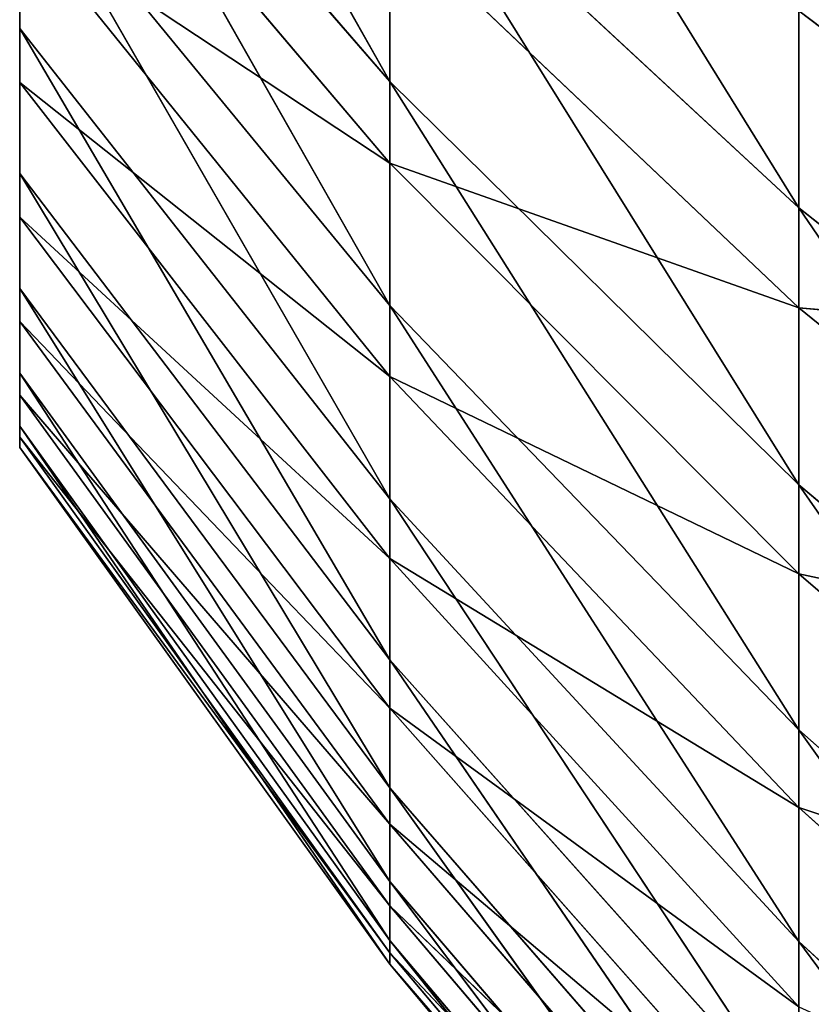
# Model space of a CAD drawing. Header units: centimetres. Extents: x 0 to 30.7, y 0 to 40.
# Tile 317 of 656: x 0 to 0.051, y 38.5641 to 38.6276. Entities that reach past the tile are written whole.
import ezdxf

# ---------------------------------------------------------------- set-up
doc = ezdxf.new("R2010")
doc.units = ezdxf.units.CM
doc.header["$LTSCALE"] = 2.54
doc.layers.get('0').update_dxf_attribs({"true_color": 0xff5454})

# ---------------------------------------------------------------- blocks, each defined once
blk = doc.blocks.new('Kosz na _mieci DERBIN SMALL.STL')
at = {"color": 0}
for p, q in [((0, 38.627032, 1.075549), (0, 38.732361, 1.041159)), ((0, 38.617685, 1.098515), (0, 38.732361, 1.041159)), ((0, 38.627032, 1.075549), (0, 38.732361, 1.041159)), ((0, 38.617685, 1.098515), (0, 38.732361, 1.041159)), ((0, 38.610272, 1.122175), (0, 38.732361, 1.041159)), ((0, 38.610272, 1.122175), (0, 38.732361, 1.041159)), ((0, 38.678619, 1.265759), (0, 38.623563, 1.316541)), ((0, 38.608148, 1.269451), (0, 38.678619, 1.265759)), ((0, 38.678619, 1.265759), (0, 38.603409, 1.245113)), ((0, 38.608148, 1.269451), (0, 38.678619, 1.265759)), ((0, 38.61488, 1.293315), (0, 38.678619, 1.265759)), ((0, 38.61488, 1.293315), (0, 38.678619, 1.265759)), ((0, 38.678619, 1.265759), (0, 38.623563, 1.316541)), ((0, 38.610272, 1.122175), (0, 38.678619, 1.265759)), ((0, 38.610272, 1.122175), (0, 38.678619, 1.265759)), ((0, 38.604831, 1.146367), (0, 38.678619, 1.265759)), ((0, 38.604831, 1.146367), (0, 38.678619, 1.265759)), ((0, 38.601413, 1.170924), (0, 38.678619, 1.265759)), ((0, 38.600031, 1.195681), (0, 38.678619, 1.265759)), ((0, 38.601413, 1.170924), (0, 38.678619, 1.265759)), ((0, 38.600031, 1.195681), (0, 38.678619, 1.265759)), ((0, 38.600699, 1.220467), (0, 38.678619, 1.265759)), ((0, 38.600699, 1.220467), (0, 38.678619, 1.265759)), ((0, 38.678619, 1.265759), (0, 38.603409, 1.245113)), ((0.02384, 38.623618, 1.013698), (0, 38.665936, 1.012347)), ((0.02384, 38.623618, 1.013698), (0, 38.665936, 1.012347)), ((0.050205, 38.615485, 0.971902), (0.02384, 38.658054, 0.970748)), ((0.050205, 38.615485, 0.971902), (0.02384, 38.658054, 0.970748)), ((0.02384, 38.623618, 1.013698), (0, 38.651236, 1.032317)), ((0.02384, 38.623618, 1.013698), (0, 38.651236, 1.032317)), ((0.02384, 38.609177, 1.037158), (0, 38.651236, 1.032317)), ((0.02384, 38.609177, 1.037158), (0, 38.651236, 1.032317)), ((0.02384, 38.618369, 1.378267), (0, 38.646512, 1.360452)), ((0.02384, 38.618369, 1.378267), (0, 38.646512, 1.360452)), ((0.050205, 38.615485, 0.971902), (0.02384, 38.639944, 0.991511)), ((0.050205, 38.615485, 0.971902), (0.02384, 38.639944, 0.991511)), ((0.050205, 38.597623, 0.996176), (0.02384, 38.639944, 0.991511)), ((0.050205, 38.597623, 0.996176), (0.02384, 38.639944, 0.991511)), ((0.02384, 38.623618, 1.013698), (0.02384, 38.639944, 0.991511)), ((0.02384, 38.623618, 1.013698), (0.02384, 38.639944, 0.991511)), ((0, 38.638242, 1.053432), (0, 38.627032, 1.075549)), ((0.02384, 38.609177, 1.037158), (0, 38.638242, 1.053432)), ((0.02384, 38.609177, 1.037158), (0, 38.638242, 1.053432)), ((0.02384, 38.596722, 1.06173), (0, 38.638242, 1.053432)), ((0.02384, 38.596722, 1.06173), (0, 38.638242, 1.053432)), ((0, 38.638242, 1.053432), (0, 38.627032, 1.075549)), ((0.050205, 38.635297, 0.949186), (0.050205, 38.615485, 0.971902)), ((0.050205, 38.635297, 0.949186), (0.050205, 38.615485, 0.971902)), ((0, 38.623563, 1.316541), (0, 38.634131, 1.338971)), ((0.02384, 38.604608, 1.354401), (0, 38.634131, 1.338971)), ((0, 38.623563, 1.316541), (0, 38.634131, 1.338971)), ((0.02384, 38.604608, 1.354401), (0, 38.634131, 1.338971)), ((0.02384, 38.618369, 1.378267), (0, 38.634131, 1.338971)), ((0.02384, 38.618369, 1.378267), (0, 38.634131, 1.338971)), ((0.050205, 38.609036, 1.419812), (0.02384, 38.634052, 1.400915)), ((0.02384, 38.634052, 1.400915), (0.02384, 38.618369, 1.378267)), ((0.050205, 38.609036, 1.419812), (0.02384, 38.634052, 1.400915)), ((0.02384, 38.634052, 1.400915), (0.02384, 38.618369, 1.378267)), ((0.078933, 38.606418, 1.462554), (0.050205, 38.628183, 1.443089)), ((0.050205, 38.628183, 1.443089), (0.050205, 38.609036, 1.419812)), ((0.078933, 38.606418, 1.462554), (0.050205, 38.628183, 1.443089)), ((0.050205, 38.628183, 1.443089), (0.050205, 38.609036, 1.419812)), ((0, 38.627032, 1.075549), (0, 38.617685, 1.098515)), ((0.02384, 38.596722, 1.06173), (0, 38.627032, 1.075549)), ((0.02384, 38.596722, 1.06173), (0, 38.627032, 1.075549)), ((0.02384, 38.58634, 1.087247), (0, 38.627032, 1.075549)), ((0.02384, 38.58634, 1.087247), (0, 38.627032, 1.075549)), ((0, 38.627032, 1.075549), (0, 38.617685, 1.098515)), ((0, 38.61488, 1.293315), (0, 38.623563, 1.316541)), ((0.02384, 38.592868, 1.329481), (0, 38.623563, 1.316541)), ((0, 38.61488, 1.293315), (0, 38.623563, 1.316541)), ((0.02384, 38.592868, 1.329481), (0, 38.623563, 1.316541)), ((0.02384, 38.604608, 1.354401), (0, 38.623563, 1.316541)), ((0.02384, 38.604608, 1.354401), (0, 38.623563, 1.316541)), ((0.050205, 38.597623, 0.996176), (0.02384, 38.623618, 1.013698)), ((0.050205, 38.597623, 0.996176), (0.02384, 38.623618, 1.013698)), ((0.050205, 38.581824, 1.021842), (0.02384, 38.623618, 1.013698)), ((0.050205, 38.581824, 1.021842), (0.02384, 38.623618, 1.013698)), ((0.02384, 38.609177, 1.037158), (0.02384, 38.623618, 1.013698)), ((0.02384, 38.609177, 1.037158), (0.02384, 38.623618, 1.013698)), ((0.050205, 38.591879, 1.395034), (0.02384, 38.618369, 1.378267)), ((0.02384, 38.618369, 1.378267), (0.02384, 38.604608, 1.354401)), ((0.050205, 38.591879, 1.395034), (0.02384, 38.618369, 1.378267)), ((0.050205, 38.609036, 1.419812), (0.02384, 38.618369, 1.378267)), ((0.050205, 38.609036, 1.419812), (0.02384, 38.618369, 1.378267)), ((0.02384, 38.618369, 1.378267), (0.02384, 38.604608, 1.354401)), ((0, 38.617685, 1.098515), (0, 38.610272, 1.122175)), ((0.02384, 38.58634, 1.087247), (0, 38.617685, 1.098515)), ((0.02384, 38.58634, 1.087247), (0, 38.617685, 1.098515)), ((0.02384, 38.578101, 1.113534), (0, 38.617685, 1.098515)), ((0.02384, 38.578101, 1.113534), (0, 38.617685, 1.098515)), ((0, 38.617685, 1.098515), (0, 38.610272, 1.122175)), ((0.078933, 38.592706, 0.953637), (0.050205, 38.615485, 0.971902)), ((0.078933, 38.592706, 0.953637), (0.050205, 38.615485, 0.971902)), ((0.078933, 38.57341, 0.979855), (0.050205, 38.615485, 0.971902)), ((0.078933, 38.57341, 0.979855), (0.050205, 38.615485, 0.971902)), ((0.050205, 38.597623, 0.996176), (0.050205, 38.615485, 0.971902)), ((0.050205, 38.597623, 0.996176), (0.050205, 38.615485, 0.971902)), ((0, 38.608148, 1.269451), (0, 38.61488, 1.293315)), ((0.02384, 38.583224, 1.303676), (0, 38.61488, 1.293315)), ((0, 38.608148, 1.269451), (0, 38.61488, 1.293315)), ((0.02384, 38.583224, 1.303676), (0, 38.61488, 1.293315)), ((0.02384, 38.592868, 1.329481), (0, 38.61488, 1.293315)), ((0.02384, 38.592868, 1.329481), (0, 38.61488, 1.293315)), ((0, 38.610272, 1.122175), (0, 38.604831, 1.146367)), ((0.02384, 38.578101, 1.113534), (0, 38.610272, 1.122175)), ((0.02384, 38.578101, 1.113534), (0, 38.610272, 1.122175)), ((0.02384, 38.572061, 1.140412), (0, 38.610272, 1.122175)), ((0.02384, 38.572061, 1.140412), (0, 38.610272, 1.122175)), ((0, 38.610272, 1.122175), (0, 38.604831, 1.146367)), ((0.050205, 38.581824, 1.021842), (0.02384, 38.609177, 1.037158)), ((0.050205, 38.581824, 1.021842), (0.02384, 38.609177, 1.037158)), ((0.050205, 38.568198, 1.048725), (0.02384, 38.609177, 1.037158)), ((0.050205, 38.568198, 1.048725), (0.02384, 38.609177, 1.037158)), ((0.02384, 38.596722, 1.06173), (0.02384, 38.609177, 1.037158)), ((0.02384, 38.596722, 1.06173), (0.02384, 38.609177, 1.037158)), ((0.078933, 38.585739, 1.437413), (0.050205, 38.609036, 1.419812)), ((0.050205, 38.609036, 1.419812), (0.050205, 38.591879, 1.395034)), ((0.078933, 38.585739, 1.437413), (0.050205, 38.609036, 1.419812)), ((0.078933, 38.606418, 1.462554), (0.050205, 38.609036, 1.419812)), ((0.078933, 38.606418, 1.462554), (0.050205, 38.609036, 1.419812)), ((0.050205, 38.609036, 1.419812), (0.050205, 38.591879, 1.395034)), ((0, 38.603409, 1.245113), (0, 38.608148, 1.269451)), ((0.02384, 38.575745, 1.277163), (0, 38.608148, 1.269451)), ((0, 38.603409, 1.245113), (0, 38.608148, 1.269451)), ((0.02384, 38.575745, 1.277163), (0, 38.608148, 1.269451)), ((0.02384, 38.583224, 1.303676), (0, 38.608148, 1.269451)), ((0.02384, 38.583224, 1.303676), (0, 38.608148, 1.269451)), ((0, 38.604831, 1.146367), (0, 38.601413, 1.170924)), ((0.02384, 38.572061, 1.140412), (0, 38.604831, 1.146367)), ((0.02384, 38.572061, 1.140412), (0, 38.604831, 1.146367)), ((0.02384, 38.568259, 1.167696), (0, 38.604831, 1.146367)), ((0.02384, 38.568259, 1.167696), (0, 38.604831, 1.146367)), ((0, 38.604831, 1.146367), (0, 38.601413, 1.170924)), ((0.050205, 38.576828, 1.368924), (0.02384, 38.604608, 1.354401)), ((0.02384, 38.604608, 1.354401), (0.02384, 38.592868, 1.329481)), ((0.050205, 38.576828, 1.368924), (0.02384, 38.604608, 1.354401)), ((0.050205, 38.591879, 1.395034), (0.02384, 38.604608, 1.354401)), ((0.050205, 38.591879, 1.395034), (0.02384, 38.604608, 1.354401)), ((0.02384, 38.604608, 1.354401), (0.02384, 38.592868, 1.329481)), ((0, 38.600699, 1.220467), (0, 38.603409, 1.245113)), ((0.02384, 38.57048, 1.250122), (0, 38.603409, 1.245113)), ((0, 38.600699, 1.220467), (0, 38.603409, 1.245113)), ((0.02384, 38.57048, 1.250122), (0, 38.603409, 1.245113)), ((0.02384, 38.575745, 1.277163), (0, 38.603409, 1.245113)), ((0.02384, 38.575745, 1.277163), (0, 38.603409, 1.245113)), ((0, 38.601413, 1.170924), (0, 38.600031, 1.195681)), ((0.02384, 38.568259, 1.167696), (0, 38.601413, 1.170924)), ((0.02384, 38.568259, 1.167696), (0, 38.601413, 1.170924)), ((0.02384, 38.566724, 1.195201), (0, 38.601413, 1.170924)), ((0.02384, 38.566724, 1.195201), (0, 38.601413, 1.170924)), ((0, 38.601413, 1.170924), (0, 38.600031, 1.195681)), ((0, 38.600031, 1.195681), (0, 38.600699, 1.220467)), ((0.02384, 38.567465, 1.22274), (0, 38.600699, 1.220467)), ((0, 38.600031, 1.195681), (0, 38.600699, 1.220467)), ((0.02384, 38.567465, 1.22274), (0, 38.600699, 1.220467)), ((0.02384, 38.57048, 1.250122), (0, 38.600699, 1.220467)), ((0.02384, 38.57048, 1.250122), (0, 38.600699, 1.220467)), ((0.02384, 38.566724, 1.195201), (0, 38.600031, 1.195681)), ((0.02384, 38.566724, 1.195201), (0, 38.600031, 1.195681)), ((0.02384, 38.567465, 1.22274), (0, 38.600031, 1.195681)), ((0.02384, 38.567465, 1.22274), (0, 38.600031, 1.195681)), ((0.078933, 38.57341, 0.979855), (0.050205, 38.597623, 0.996176)), ((0.078933, 38.57341, 0.979855), (0.050205, 38.597623, 0.996176)), ((0.078933, 38.556348, 1.007576), (0.050205, 38.597623, 0.996176)), ((0.078933, 38.556348, 1.007576), (0.050205, 38.597623, 0.996176)), ((0.050205, 38.581824, 1.021842), (0.050205, 38.597623, 0.996176)), ((0.050205, 38.581824, 1.021842), (0.050205, 38.597623, 0.996176)), ((0.050205, 38.568198, 1.048725), (0.02384, 38.596722, 1.06173)), ((0.050205, 38.568198, 1.048725), (0.02384, 38.596722, 1.06173)), ((0.050205, 38.556839, 1.076642), (0.02384, 38.596722, 1.06173)), ((0.050205, 38.556839, 1.076642), (0.02384, 38.596722, 1.06173)), ((0.02384, 38.58634, 1.087247), (0.02384, 38.596722, 1.06173)), ((0.02384, 38.58634, 1.087247), (0.02384, 38.596722, 1.06173)), ((0.050205, 38.56398, 1.341659), (0.02384, 38.592868, 1.329481)), ((0.02384, 38.592868, 1.329481), (0.02384, 38.583224, 1.303676)), ((0.050205, 38.56398, 1.341659), (0.02384, 38.592868, 1.329481)), ((0.050205, 38.576828, 1.368924), (0.02384, 38.592868, 1.329481)), ((0.050205, 38.576828, 1.368924), (0.02384, 38.592868, 1.329481)), ((0.02384, 38.592868, 1.329481), (0.02384, 38.583224, 1.303676)), ((0.078933, 38.567206, 1.410651), (0.050205, 38.591879, 1.395034)), ((0.050205, 38.591879, 1.395034), (0.050205, 38.576828, 1.368924)), ((0.078933, 38.567206, 1.410651), (0.050205, 38.591879, 1.395034)), ((0.078933, 38.585739, 1.437413), (0.050205, 38.591879, 1.395034)), ((0.078933, 38.585739, 1.437413), (0.050205, 38.591879, 1.395034)), ((0.050205, 38.591879, 1.395034), (0.050205, 38.576828, 1.368924)), ((0.050205, 38.556839, 1.076642), (0.02384, 38.58634, 1.087247)), ((0.050205, 38.556839, 1.076642), (0.02384, 38.58634, 1.087247)), ((0.050205, 38.547824, 1.105401), (0.02384, 38.58634, 1.087247)), ((0.050205, 38.547824, 1.105401), (0.02384, 38.58634, 1.087247)), ((0.02384, 38.578101, 1.113534), (0.02384, 38.58634, 1.087247)), ((0.02384, 38.578101, 1.113534), (0.02384, 38.58634, 1.087247)), ((0.050205, 38.55343, 1.313427), (0.02384, 38.583224, 1.303676)), ((0.02384, 38.583224, 1.303676), (0.02384, 38.575745, 1.277163)), ((0.050205, 38.55343, 1.313427), (0.02384, 38.583224, 1.303676)), ((0.050205, 38.56398, 1.341659), (0.02384, 38.583224, 1.303676)), ((0.050205, 38.56398, 1.341659), (0.02384, 38.583224, 1.303676)), ((0.02384, 38.583224, 1.303676), (0.02384, 38.575745, 1.277163)), ((0.078933, 38.556348, 1.007576), (0.050205, 38.581824, 1.021842)), ((0.078933, 38.556348, 1.007576), (0.050205, 38.581824, 1.021842)), ((0.078933, 38.541629, 1.036612), (0.050205, 38.581824, 1.021842)), ((0.078933, 38.541629, 1.036612), (0.050205, 38.581824, 1.021842)), ((0.050205, 38.568198, 1.048725), (0.050205, 38.581824, 1.021842)), ((0.050205, 38.568198, 1.048725), (0.050205, 38.581824, 1.021842)), ((0.050205, 38.547824, 1.105401), (0.02384, 38.578101, 1.113534)), ((0.050205, 38.547824, 1.105401), (0.02384, 38.578101, 1.113534)), ((0.050205, 38.541217, 1.134807), (0.02384, 38.578101, 1.113534)), ((0.050205, 38.541217, 1.134807), (0.02384, 38.578101, 1.113534)), ((0.02384, 38.572061, 1.140412), (0.02384, 38.578101, 1.113534)), ((0.02384, 38.572061, 1.140412), (0.02384, 38.578101, 1.113534)), ((0.078933, 38.550949, 1.38245), (0.050205, 38.576828, 1.368924)), ((0.050205, 38.576828, 1.368924), (0.050205, 38.56398, 1.341659)), ((0.078933, 38.550949, 1.38245), (0.050205, 38.576828, 1.368924)), ((0.078933, 38.567206, 1.410651), (0.050205, 38.576828, 1.368924)), ((0.078933, 38.567206, 1.410651), (0.050205, 38.576828, 1.368924)), ((0.050205, 38.576828, 1.368924), (0.050205, 38.56398, 1.341659)), ((0.050205, 38.545248, 1.28442), (0.02384, 38.575745, 1.277163)), ((0.02384, 38.575745, 1.277163), (0.02384, 38.57048, 1.250122)), ((0.050205, 38.545248, 1.28442), (0.02384, 38.575745, 1.277163)), ((0.050205, 38.55343, 1.313427), (0.02384, 38.575745, 1.277163)), ((0.050205, 38.55343, 1.313427), (0.02384, 38.575745, 1.277163)), ((0.02384, 38.575745, 1.277163), (0.02384, 38.57048, 1.250122)), ((0.050205, 38.541217, 1.134807), (0.02384, 38.572061, 1.140412)), ((0.050205, 38.541217, 1.134807), (0.02384, 38.572061, 1.140412)), ((0.050205, 38.537057, 1.164658), (0.02384, 38.572061, 1.140412)), ((0.050205, 38.537057, 1.164658), (0.02384, 38.572061, 1.140412)), ((0.02384, 38.568259, 1.167696), (0.02384, 38.572061, 1.140412)), ((0.02384, 38.568259, 1.167696), (0.02384, 38.572061, 1.140412)), ((0.050205, 38.539487, 1.254836), (0.02384, 38.57048, 1.250122)), ((0.02384, 38.57048, 1.250122), (0.02384, 38.567465, 1.22274)), ((0.050205, 38.539487, 1.254836), (0.02384, 38.57048, 1.250122)), ((0.050205, 38.545248, 1.28442), (0.02384, 38.57048, 1.250122)), ((0.050205, 38.545248, 1.28442), (0.02384, 38.57048, 1.250122)), ((0.02384, 38.57048, 1.250122), (0.02384, 38.567465, 1.22274)), ((0.050205, 38.537057, 1.164658), (0.02384, 38.568259, 1.167696)), ((0.050205, 38.537057, 1.164658), (0.02384, 38.568259, 1.167696)), ((0.050205, 38.535376, 1.19475), (0.02384, 38.568259, 1.167696)), ((0.050205, 38.535376, 1.19475), (0.02384, 38.568259, 1.167696)), ((0.02384, 38.566724, 1.195201), (0.02384, 38.568259, 1.167696)), ((0.02384, 38.566724, 1.195201), (0.02384, 38.568259, 1.167696)), ((0.078933, 38.541629, 1.036612), (0.050205, 38.568198, 1.048725)), ((0.078933, 38.541629, 1.036612), (0.050205, 38.568198, 1.048725)), ((0.078933, 38.529361, 1.066764), (0.050205, 38.568198, 1.048725)), ((0.078933, 38.529361, 1.066764), (0.050205, 38.568198, 1.048725)), ((0.050205, 38.556839, 1.076642), (0.050205, 38.568198, 1.048725)), ((0.050205, 38.556839, 1.076642), (0.050205, 38.568198, 1.048725)), ((0.050205, 38.536191, 1.224878), (0.02384, 38.567465, 1.22274)), ((0.02384, 38.567465, 1.22274), (0.02384, 38.566724, 1.195201)), ((0.050205, 38.536191, 1.224878), (0.02384, 38.567465, 1.22274)), ((0.050205, 38.539487, 1.254836), (0.02384, 38.567465, 1.22274)), ((0.050205, 38.539487, 1.254836), (0.02384, 38.567465, 1.22274)), ((0.02384, 38.567465, 1.22274), (0.02384, 38.566724, 1.195201)), ((0.050205, 38.535376, 1.19475), (0.02384, 38.566724, 1.195201)), ((0.050205, 38.535376, 1.19475), (0.02384, 38.566724, 1.195201)), ((0.050205, 38.536191, 1.224878), (0.02384, 38.566724, 1.195201)), ((0.050205, 38.536191, 1.224878), (0.02384, 38.566724, 1.195201))]:
    blk.add_line(p, q, dxfattribs=at)
mesh = blk.add_polyface(dxfattribs=at)
corners = [(0, 38.732361, 1.041159), (0, 38.638242, 1.053432), (0, 38.627032, 1.075549)]
mesh.append_faces([[corners[k] for k in face] for face in [(0, 1, 2)]], dxfattribs={"color": 0})
mesh = blk.add_polyface(dxfattribs=at)
corners = [(0, 38.732361, 1.041159), (0, 38.627032, 1.075549), (0, 38.617685, 1.098515)]
mesh.append_faces([[corners[k] for k in face] for face in [(0, 1, 2)]], dxfattribs={"color": 0})
mesh = blk.add_polyface(dxfattribs=at)
corners = [(0, 38.732361, 1.041159), (0, 38.617685, 1.098515), (0, 38.610272, 1.122175)]
mesh.append_faces([[corners[k] for k in face] for face in [(0, 1, 2)]], dxfattribs={"color": 0})
mesh = blk.add_polyface(dxfattribs=at)
corners = [(0, 38.732361, 1.041159), (0, 38.610272, 1.122175), (0, 38.678619, 1.265759)]
mesh.append_faces([[corners[k] for k in face] for face in [(0, 1, 2)]], dxfattribs={"color": 0})
mesh = blk.add_polyface(dxfattribs=at)
corners = [(0, 38.678619, 1.265759), (0, 38.623563, 1.316541), (0, 38.634131, 1.338971)]
mesh.append_faces([[corners[k] for k in face] for face in [(0, 1, 2)]], dxfattribs={"color": 0})
mesh = blk.add_polyface(dxfattribs=at)
corners = [(0, 38.678619, 1.265759), (0, 38.603409, 1.245113), (0, 38.608148, 1.269451)]
mesh.append_faces([[corners[k] for k in face] for face in [(0, 1, 2)]], dxfattribs={"color": 0})
mesh = blk.add_polyface(dxfattribs=at)
corners = [(0, 38.678619, 1.265759), (0, 38.608148, 1.269451), (0, 38.61488, 1.293315)]
mesh.append_faces([[corners[k] for k in face] for face in [(0, 1, 2)]], dxfattribs={"color": 0})
mesh = blk.add_polyface(dxfattribs=at)
corners = [(0, 38.678619, 1.265759), (0, 38.61488, 1.293315), (0, 38.623563, 1.316541)]
mesh.append_faces([[corners[k] for k in face] for face in [(0, 1, 2)]], dxfattribs={"color": 0})
mesh = blk.add_polyface(dxfattribs=at)
corners = [(0, 38.678619, 1.265759), (0, 38.610272, 1.122175), (0, 38.604831, 1.146367)]
mesh.append_faces([[corners[k] for k in face] for face in [(0, 1, 2)]], dxfattribs={"color": 0})
mesh = blk.add_polyface(dxfattribs=at)
corners = [(0, 38.678619, 1.265759), (0, 38.604831, 1.146367), (0, 38.601413, 1.170924)]
mesh.append_faces([[corners[k] for k in face] for face in [(0, 1, 2)]], dxfattribs={"color": 0})
mesh = blk.add_polyface(dxfattribs=at)
corners = [(0, 38.678619, 1.265759), (0, 38.601413, 1.170924), (0, 38.600031, 1.195681)]
mesh.append_faces([[corners[k] for k in face] for face in [(0, 1, 2)]], dxfattribs={"color": 0})
mesh = blk.add_polyface(dxfattribs=at)
corners = [(0, 38.678619, 1.265759), (0, 38.600031, 1.195681), (0, 38.600699, 1.220467)]
mesh.append_faces([[corners[k] for k in face] for face in [(0, 1, 2)]], dxfattribs={"color": 0})
mesh = blk.add_polyface(dxfattribs=at)
corners = [(0, 38.678619, 1.265759), (0, 38.600699, 1.220467), (0, 38.603409, 1.245113)]
mesh.append_faces([[corners[k] for k in face] for face in [(0, 1, 2)]], dxfattribs={"color": 0})
mesh = blk.add_polyface(dxfattribs=at)
corners = [(0, 38.665936, 1.012347), (0.02384, 38.639944, 0.991511), (0.02384, 38.623618, 1.013698)]
mesh.append_faces([[corners[k] for k in face] for face in [(0, 1, 2)]], dxfattribs={"color": 0})
mesh = blk.add_polyface(dxfattribs=at)
corners = [(0, 38.665936, 1.012347), (0.02384, 38.623618, 1.013698), (0, 38.651236, 1.032317)]
mesh.append_faces([[corners[k] for k in face] for face in [(0, 1, 2)]], dxfattribs={"color": 0})
mesh = blk.add_polyface(dxfattribs=at)
corners = [(0.02384, 38.658054, 0.970748), (0.050205, 38.635297, 0.949186), (0.050205, 38.615485, 0.971902)]
mesh.append_faces([[corners[k] for k in face] for face in [(0, 1, 2)]], dxfattribs={"color": 0})
mesh = blk.add_polyface(dxfattribs=at)
corners = [(0.02384, 38.658054, 0.970748), (0.050205, 38.615485, 0.971902), (0.02384, 38.639944, 0.991511)]
mesh.append_faces([[corners[k] for k in face] for face in [(0, 1, 2)]], dxfattribs={"color": 0})
mesh = blk.add_polyface(dxfattribs=at)
corners = [(0.050205, 38.656912, 0.928183), (0.078933, 38.637448, 0.906418), (0.078933, 38.614099, 0.929103)]
mesh.append_faces([[corners[k] for k in face] for face in [(0, 1, 2)]], dxfattribs={"color": 0})
mesh = blk.add_polyface(dxfattribs=at)
corners = [(0.050205, 38.656912, 0.928183), (0.078933, 38.614099, 0.929103), (0.050205, 38.635297, 0.949186)]
mesh.append_faces([[corners[k] for k in face] for face in [(0, 1, 2)]], dxfattribs={"color": 0})
mesh = blk.add_polyface(dxfattribs=at)
corners = [(0, 38.651236, 1.032317), (0.02384, 38.623618, 1.013698), (0.02384, 38.609177, 1.037158)]
mesh.append_faces([[corners[k] for k in face] for face in [(0, 1, 2)]], dxfattribs={"color": 0})
mesh = blk.add_polyface(dxfattribs=at)
corners = [(0, 38.651236, 1.032317), (0.02384, 38.609177, 1.037158), (0, 38.638242, 1.053432)]
mesh.append_faces([[corners[k] for k in face] for face in [(0, 1, 2)]], dxfattribs={"color": 0})
mesh = blk.add_polyface(dxfattribs=at)
corners = [(0, 38.646512, 1.360452), (0, 38.634131, 1.338971), (0.02384, 38.618369, 1.378267)]
mesh.append_faces([[corners[k] for k in face] for face in [(0, 1, 2)]], dxfattribs={"color": 0})
mesh = blk.add_polyface(dxfattribs=at)
corners = [(0, 38.646512, 1.360452), (0.02384, 38.618369, 1.378267), (0.02384, 38.634052, 1.400915)]
mesh.append_faces([[corners[k] for k in face] for face in [(0, 1, 2)]], dxfattribs={"color": 0})
mesh = blk.add_polyface(dxfattribs=at)
corners = [(0.02384, 38.639944, 0.991511), (0.050205, 38.615485, 0.971902), (0.050205, 38.597623, 0.996176)]
mesh.append_faces([[corners[k] for k in face] for face in [(0, 1, 2)]], dxfattribs={"color": 0})
mesh = blk.add_polyface(dxfattribs=at)
corners = [(0.02384, 38.639944, 0.991511), (0.050205, 38.597623, 0.996176), (0.02384, 38.623618, 1.013698)]
mesh.append_faces([[corners[k] for k in face] for face in [(0, 1, 2)]], dxfattribs={"color": 0})
mesh = blk.add_polyface(dxfattribs=at)
corners = [(0, 38.638242, 1.053432), (0.02384, 38.609177, 1.037158), (0.02384, 38.596722, 1.06173)]
mesh.append_faces([[corners[k] for k in face] for face in [(0, 1, 2)]], dxfattribs={"color": 0})
mesh = blk.add_polyface(dxfattribs=at)
corners = [(0, 38.638242, 1.053432), (0.02384, 38.596722, 1.06173), (0, 38.627032, 1.075549)]
mesh.append_faces([[corners[k] for k in face] for face in [(0, 1, 2)]], dxfattribs={"color": 0})
mesh = blk.add_polyface(dxfattribs=at)
corners = [(0.050205, 38.635297, 0.949186), (0.078933, 38.614099, 0.929103), (0.078933, 38.592706, 0.953637)]
mesh.append_faces([[corners[k] for k in face] for face in [(0, 1, 2)]], dxfattribs={"color": 0})
mesh = blk.add_polyface(dxfattribs=at)
corners = [(0.050205, 38.635297, 0.949186), (0.078933, 38.592706, 0.953637), (0.050205, 38.615485, 0.971902)]
mesh.append_faces([[corners[k] for k in face] for face in [(0, 1, 2)]], dxfattribs={"color": 0})
mesh = blk.add_polyface(dxfattribs=at)
corners = [(0, 38.634131, 1.338971), (0, 38.623563, 1.316541), (0.02384, 38.604608, 1.354401)]
mesh.append_faces([[corners[k] for k in face] for face in [(0, 1, 2)]], dxfattribs={"color": 0})
mesh = blk.add_polyface(dxfattribs=at)
corners = [(0, 38.634131, 1.338971), (0.02384, 38.604608, 1.354401), (0.02384, 38.618369, 1.378267)]
mesh.append_faces([[corners[k] for k in face] for face in [(0, 1, 2)]], dxfattribs={"color": 0})
mesh = blk.add_polyface(dxfattribs=at)
corners = [(0.02384, 38.634052, 1.400915), (0.02384, 38.618369, 1.378267), (0.050205, 38.609036, 1.419812)]
mesh.append_faces([[corners[k] for k in face] for face in [(0, 1, 2)]], dxfattribs={"color": 0})
mesh = blk.add_polyface(dxfattribs=at)
corners = [(0.02384, 38.634052, 1.400915), (0.050205, 38.609036, 1.419812), (0.050205, 38.628183, 1.443089)]
mesh.append_faces([[corners[k] for k in face] for face in [(0, 1, 2)]], dxfattribs={"color": 0})
mesh = blk.add_polyface(dxfattribs=at)
corners = [(0.078933, 38.629102, 1.485901), (0.050205, 38.628183, 1.443089), (0.078933, 38.606418, 1.462554)]
mesh.append_faces([[corners[k] for k in face] for face in [(0, 1, 2)]], dxfattribs={"color": 0})
mesh = blk.add_polyface(dxfattribs=at)
corners = [(0.050205, 38.628183, 1.443089), (0.050205, 38.609036, 1.419812), (0.078933, 38.606418, 1.462554)]
mesh.append_faces([[corners[k] for k in face] for face in [(0, 1, 2)]], dxfattribs={"color": 0})
mesh = blk.add_polyface(dxfattribs=at)
corners = [(0, 38.627032, 1.075549), (0.02384, 38.596722, 1.06173), (0.02384, 38.58634, 1.087247)]
mesh.append_faces([[corners[k] for k in face] for face in [(0, 1, 2)]], dxfattribs={"color": 0})
mesh = blk.add_polyface(dxfattribs=at)
corners = [(0, 38.627032, 1.075549), (0.02384, 38.58634, 1.087247), (0, 38.617685, 1.098515)]
mesh.append_faces([[corners[k] for k in face] for face in [(0, 1, 2)]], dxfattribs={"color": 0})
mesh = blk.add_polyface(dxfattribs=at)
corners = [(0, 38.623563, 1.316541), (0, 38.61488, 1.293315), (0.02384, 38.592868, 1.329481)]
mesh.append_faces([[corners[k] for k in face] for face in [(0, 1, 2)]], dxfattribs={"color": 0})
mesh = blk.add_polyface(dxfattribs=at)
corners = [(0, 38.623563, 1.316541), (0.02384, 38.592868, 1.329481), (0.02384, 38.604608, 1.354401)]
mesh.append_faces([[corners[k] for k in face] for face in [(0, 1, 2)]], dxfattribs={"color": 0})
mesh = blk.add_polyface(dxfattribs=at)
corners = [(0.02384, 38.623618, 1.013698), (0.050205, 38.597623, 0.996176), (0.050205, 38.581824, 1.021842)]
mesh.append_faces([[corners[k] for k in face] for face in [(0, 1, 2)]], dxfattribs={"color": 0})
mesh = blk.add_polyface(dxfattribs=at)
corners = [(0.02384, 38.623618, 1.013698), (0.050205, 38.581824, 1.021842), (0.02384, 38.609177, 1.037158)]
mesh.append_faces([[corners[k] for k in face] for face in [(0, 1, 2)]], dxfattribs={"color": 0})
mesh = blk.add_polyface(dxfattribs=at)
corners = [(0.02384, 38.618369, 1.378267), (0.02384, 38.604608, 1.354401), (0.050205, 38.591879, 1.395034)]
mesh.append_faces([[corners[k] for k in face] for face in [(0, 1, 2)]], dxfattribs={"color": 0})
mesh = blk.add_polyface(dxfattribs=at)
corners = [(0.02384, 38.618369, 1.378267), (0.050205, 38.591879, 1.395034), (0.050205, 38.609036, 1.419812)]
mesh.append_faces([[corners[k] for k in face] for face in [(0, 1, 2)]], dxfattribs={"color": 0})
mesh = blk.add_polyface(dxfattribs=at)
corners = [(0, 38.617685, 1.098515), (0.02384, 38.58634, 1.087247), (0.02384, 38.578101, 1.113534)]
mesh.append_faces([[corners[k] for k in face] for face in [(0, 1, 2)]], dxfattribs={"color": 0})
mesh = blk.add_polyface(dxfattribs=at)
corners = [(0, 38.617685, 1.098515), (0.02384, 38.578101, 1.113534), (0, 38.610272, 1.122175)]
mesh.append_faces([[corners[k] for k in face] for face in [(0, 1, 2)]], dxfattribs={"color": 0})
mesh = blk.add_polyface(dxfattribs=at)
corners = [(0.050205, 38.615485, 0.971902), (0.078933, 38.592706, 0.953637), (0.078933, 38.57341, 0.979855)]
mesh.append_faces([[corners[k] for k in face] for face in [(0, 1, 2)]], dxfattribs={"color": 0})
mesh = blk.add_polyface(dxfattribs=at)
corners = [(0.050205, 38.615485, 0.971902), (0.078933, 38.57341, 0.979855), (0.050205, 38.597623, 0.996176)]
mesh.append_faces([[corners[k] for k in face] for face in [(0, 1, 2)]], dxfattribs={"color": 0})
mesh = blk.add_polyface(dxfattribs=at)
corners = [(0, 38.61488, 1.293315), (0, 38.608148, 1.269451), (0.02384, 38.583224, 1.303676)]
mesh.append_faces([[corners[k] for k in face] for face in [(0, 1, 2)]], dxfattribs={"color": 0})
mesh = blk.add_polyface(dxfattribs=at)
corners = [(0, 38.61488, 1.293315), (0.02384, 38.583224, 1.303676), (0.02384, 38.592868, 1.329481)]
mesh.append_faces([[corners[k] for k in face] for face in [(0, 1, 2)]], dxfattribs={"color": 0})
mesh = blk.add_polyface(dxfattribs=at)
corners = [(0, 38.610272, 1.122175), (0.02384, 38.578101, 1.113534), (0.02384, 38.572061, 1.140412)]
mesh.append_faces([[corners[k] for k in face] for face in [(0, 1, 2)]], dxfattribs={"color": 0})
mesh = blk.add_polyface(dxfattribs=at)
corners = [(0, 38.610272, 1.122175), (0.02384, 38.572061, 1.140412), (0, 38.604831, 1.146367)]
mesh.append_faces([[corners[k] for k in face] for face in [(0, 1, 2)]], dxfattribs={"color": 0})
mesh = blk.add_polyface(dxfattribs=at)
corners = [(0.02384, 38.609177, 1.037158), (0.050205, 38.581824, 1.021842), (0.050205, 38.568198, 1.048725)]
mesh.append_faces([[corners[k] for k in face] for face in [(0, 1, 2)]], dxfattribs={"color": 0})
mesh = blk.add_polyface(dxfattribs=at)
corners = [(0.02384, 38.609177, 1.037158), (0.050205, 38.568198, 1.048725), (0.02384, 38.596722, 1.06173)]
mesh.append_faces([[corners[k] for k in face] for face in [(0, 1, 2)]], dxfattribs={"color": 0})
mesh = blk.add_polyface(dxfattribs=at)
corners = [(0.050205, 38.609036, 1.419812), (0.050205, 38.591879, 1.395034), (0.078933, 38.585739, 1.437413)]
mesh.append_faces([[corners[k] for k in face] for face in [(0, 1, 2)]], dxfattribs={"color": 0})
mesh = blk.add_polyface(dxfattribs=at)
corners = [(0.050205, 38.609036, 1.419812), (0.078933, 38.585739, 1.437413), (0.078933, 38.606418, 1.462554)]
mesh.append_faces([[corners[k] for k in face] for face in [(0, 1, 2)]], dxfattribs={"color": 0})
mesh = blk.add_polyface(dxfattribs=at)
corners = [(0, 38.608148, 1.269451), (0, 38.603409, 1.245113), (0.02384, 38.575745, 1.277163)]
mesh.append_faces([[corners[k] for k in face] for face in [(0, 1, 2)]], dxfattribs={"color": 0})
mesh = blk.add_polyface(dxfattribs=at)
corners = [(0, 38.608148, 1.269451), (0.02384, 38.575745, 1.277163), (0.02384, 38.583224, 1.303676)]
mesh.append_faces([[corners[k] for k in face] for face in [(0, 1, 2)]], dxfattribs={"color": 0})
mesh = blk.add_polyface(dxfattribs=at)
corners = [(0, 38.604831, 1.146367), (0.02384, 38.572061, 1.140412), (0.02384, 38.568259, 1.167696)]
mesh.append_faces([[corners[k] for k in face] for face in [(0, 1, 2)]], dxfattribs={"color": 0})
mesh = blk.add_polyface(dxfattribs=at)
corners = [(0, 38.604831, 1.146367), (0.02384, 38.568259, 1.167696), (0, 38.601413, 1.170924)]
mesh.append_faces([[corners[k] for k in face] for face in [(0, 1, 2)]], dxfattribs={"color": 0})
mesh = blk.add_polyface(dxfattribs=at)
corners = [(0.02384, 38.604608, 1.354401), (0.02384, 38.592868, 1.329481), (0.050205, 38.576828, 1.368924)]
mesh.append_faces([[corners[k] for k in face] for face in [(0, 1, 2)]], dxfattribs={"color": 0})
mesh = blk.add_polyface(dxfattribs=at)
corners = [(0.02384, 38.604608, 1.354401), (0.050205, 38.576828, 1.368924), (0.050205, 38.591879, 1.395034)]
mesh.append_faces([[corners[k] for k in face] for face in [(0, 1, 2)]], dxfattribs={"color": 0})
mesh = blk.add_polyface(dxfattribs=at)
corners = [(0, 38.603409, 1.245113), (0, 38.600699, 1.220467), (0.02384, 38.57048, 1.250122)]
mesh.append_faces([[corners[k] for k in face] for face in [(0, 1, 2)]], dxfattribs={"color": 0})
mesh = blk.add_polyface(dxfattribs=at)
corners = [(0, 38.603409, 1.245113), (0.02384, 38.57048, 1.250122), (0.02384, 38.575745, 1.277163)]
mesh.append_faces([[corners[k] for k in face] for face in [(0, 1, 2)]], dxfattribs={"color": 0})
mesh = blk.add_polyface(dxfattribs=at)
corners = [(0, 38.601413, 1.170924), (0.02384, 38.568259, 1.167696), (0.02384, 38.566724, 1.195201)]
mesh.append_faces([[corners[k] for k in face] for face in [(0, 1, 2)]], dxfattribs={"color": 0})
mesh = blk.add_polyface(dxfattribs=at)
corners = [(0, 38.601413, 1.170924), (0.02384, 38.566724, 1.195201), (0, 38.600031, 1.195681)]
mesh.append_faces([[corners[k] for k in face] for face in [(0, 1, 2)]], dxfattribs={"color": 0})
mesh = blk.add_polyface(dxfattribs=at)
corners = [(0, 38.600699, 1.220467), (0, 38.600031, 1.195681), (0.02384, 38.567465, 1.22274)]
mesh.append_faces([[corners[k] for k in face] for face in [(0, 1, 2)]], dxfattribs={"color": 0})
mesh = blk.add_polyface(dxfattribs=at)
corners = [(0, 38.600699, 1.220467), (0.02384, 38.567465, 1.22274), (0.02384, 38.57048, 1.250122)]
mesh.append_faces([[corners[k] for k in face] for face in [(0, 1, 2)]], dxfattribs={"color": 0})
mesh = blk.add_polyface(dxfattribs=at)
corners = [(0, 38.600031, 1.195681), (0.02384, 38.566724, 1.195201), (0.02384, 38.567465, 1.22274)]
mesh.append_faces([[corners[k] for k in face] for face in [(0, 1, 2)]], dxfattribs={"color": 0})
mesh = blk.add_polyface(dxfattribs=at)
corners = [(0.050205, 38.597623, 0.996176), (0.078933, 38.57341, 0.979855), (0.078933, 38.556348, 1.007576)]
mesh.append_faces([[corners[k] for k in face] for face in [(0, 1, 2)]], dxfattribs={"color": 0})
mesh = blk.add_polyface(dxfattribs=at)
corners = [(0.050205, 38.597623, 0.996176), (0.078933, 38.556348, 1.007576), (0.050205, 38.581824, 1.021842)]
mesh.append_faces([[corners[k] for k in face] for face in [(0, 1, 2)]], dxfattribs={"color": 0})
mesh = blk.add_polyface(dxfattribs=at)
corners = [(0.02384, 38.596722, 1.06173), (0.050205, 38.568198, 1.048725), (0.050205, 38.556839, 1.076642)]
mesh.append_faces([[corners[k] for k in face] for face in [(0, 1, 2)]], dxfattribs={"color": 0})
mesh = blk.add_polyface(dxfattribs=at)
corners = [(0.02384, 38.596722, 1.06173), (0.050205, 38.556839, 1.076642), (0.02384, 38.58634, 1.087247)]
mesh.append_faces([[corners[k] for k in face] for face in [(0, 1, 2)]], dxfattribs={"color": 0})
mesh = blk.add_polyface(dxfattribs=at)
corners = [(0.02384, 38.592868, 1.329481), (0.02384, 38.583224, 1.303676), (0.050205, 38.56398, 1.341659)]
mesh.append_faces([[corners[k] for k in face] for face in [(0, 1, 2)]], dxfattribs={"color": 0})
mesh = blk.add_polyface(dxfattribs=at)
corners = [(0.02384, 38.592868, 1.329481), (0.050205, 38.56398, 1.341659), (0.050205, 38.576828, 1.368924)]
mesh.append_faces([[corners[k] for k in face] for face in [(0, 1, 2)]], dxfattribs={"color": 0})
mesh = blk.add_polyface(dxfattribs=at)
corners = [(0.050205, 38.591879, 1.395034), (0.050205, 38.576828, 1.368924), (0.078933, 38.567206, 1.410651)]
mesh.append_faces([[corners[k] for k in face] for face in [(0, 1, 2)]], dxfattribs={"color": 0})
mesh = blk.add_polyface(dxfattribs=at)
corners = [(0.050205, 38.591879, 1.395034), (0.078933, 38.567206, 1.410651), (0.078933, 38.585739, 1.437413)]
mesh.append_faces([[corners[k] for k in face] for face in [(0, 1, 2)]], dxfattribs={"color": 0})
mesh = blk.add_polyface(dxfattribs=at)
corners = [(0.02384, 38.58634, 1.087247), (0.050205, 38.556839, 1.076642), (0.050205, 38.547824, 1.105401)]
mesh.append_faces([[corners[k] for k in face] for face in [(0, 1, 2)]], dxfattribs={"color": 0})
mesh = blk.add_polyface(dxfattribs=at)
corners = [(0.02384, 38.58634, 1.087247), (0.050205, 38.547824, 1.105401), (0.02384, 38.578101, 1.113534)]
mesh.append_faces([[corners[k] for k in face] for face in [(0, 1, 2)]], dxfattribs={"color": 0})
mesh = blk.add_polyface(dxfattribs=at)
corners = [(0.02384, 38.583224, 1.303676), (0.02384, 38.575745, 1.277163), (0.050205, 38.55343, 1.313427)]
mesh.append_faces([[corners[k] for k in face] for face in [(0, 1, 2)]], dxfattribs={"color": 0})
mesh = blk.add_polyface(dxfattribs=at)
corners = [(0.02384, 38.583224, 1.303676), (0.050205, 38.55343, 1.313427), (0.050205, 38.56398, 1.341659)]
mesh.append_faces([[corners[k] for k in face] for face in [(0, 1, 2)]], dxfattribs={"color": 0})
mesh = blk.add_polyface(dxfattribs=at)
corners = [(0.050205, 38.581824, 1.021842), (0.078933, 38.556348, 1.007576), (0.078933, 38.541629, 1.036612)]
mesh.append_faces([[corners[k] for k in face] for face in [(0, 1, 2)]], dxfattribs={"color": 0})
mesh = blk.add_polyface(dxfattribs=at)
corners = [(0.050205, 38.581824, 1.021842), (0.078933, 38.541629, 1.036612), (0.050205, 38.568198, 1.048725)]
mesh.append_faces([[corners[k] for k in face] for face in [(0, 1, 2)]], dxfattribs={"color": 0})
mesh = blk.add_polyface(dxfattribs=at)
corners = [(0.02384, 38.578101, 1.113534), (0.050205, 38.547824, 1.105401), (0.050205, 38.541217, 1.134807)]
mesh.append_faces([[corners[k] for k in face] for face in [(0, 1, 2)]], dxfattribs={"color": 0})
mesh = blk.add_polyface(dxfattribs=at)
corners = [(0.02384, 38.578101, 1.113534), (0.050205, 38.541217, 1.134807), (0.02384, 38.572061, 1.140412)]
mesh.append_faces([[corners[k] for k in face] for face in [(0, 1, 2)]], dxfattribs={"color": 0})
mesh = blk.add_polyface(dxfattribs=at)
corners = [(0.050205, 38.576828, 1.368924), (0.050205, 38.56398, 1.341659), (0.078933, 38.550949, 1.38245)]
mesh.append_faces([[corners[k] for k in face] for face in [(0, 1, 2)]], dxfattribs={"color": 0})
mesh = blk.add_polyface(dxfattribs=at)
corners = [(0.050205, 38.576828, 1.368924), (0.078933, 38.550949, 1.38245), (0.078933, 38.567206, 1.410651)]
mesh.append_faces([[corners[k] for k in face] for face in [(0, 1, 2)]], dxfattribs={"color": 0})
mesh = blk.add_polyface(dxfattribs=at)
corners = [(0.02384, 38.575745, 1.277163), (0.02384, 38.57048, 1.250122), (0.050205, 38.545248, 1.28442)]
mesh.append_faces([[corners[k] for k in face] for face in [(0, 1, 2)]], dxfattribs={"color": 0})
mesh = blk.add_polyface(dxfattribs=at)
corners = [(0.02384, 38.575745, 1.277163), (0.050205, 38.545248, 1.28442), (0.050205, 38.55343, 1.313427)]
mesh.append_faces([[corners[k] for k in face] for face in [(0, 1, 2)]], dxfattribs={"color": 0})
mesh = blk.add_polyface(dxfattribs=at)
corners = [(0.02384, 38.572061, 1.140412), (0.050205, 38.541217, 1.134807), (0.050205, 38.537057, 1.164658)]
mesh.append_faces([[corners[k] for k in face] for face in [(0, 1, 2)]], dxfattribs={"color": 0})
mesh = blk.add_polyface(dxfattribs=at)
corners = [(0.02384, 38.572061, 1.140412), (0.050205, 38.537057, 1.164658), (0.02384, 38.568259, 1.167696)]
mesh.append_faces([[corners[k] for k in face] for face in [(0, 1, 2)]], dxfattribs={"color": 0})
mesh = blk.add_polyface(dxfattribs=at)
corners = [(0.02384, 38.57048, 1.250122), (0.02384, 38.567465, 1.22274), (0.050205, 38.539487, 1.254836)]
mesh.append_faces([[corners[k] for k in face] for face in [(0, 1, 2)]], dxfattribs={"color": 0})
mesh = blk.add_polyface(dxfattribs=at)
corners = [(0.02384, 38.57048, 1.250122), (0.050205, 38.539487, 1.254836), (0.050205, 38.545248, 1.28442)]
mesh.append_faces([[corners[k] for k in face] for face in [(0, 1, 2)]], dxfattribs={"color": 0})
mesh = blk.add_polyface(dxfattribs=at)
corners = [(0.02384, 38.568259, 1.167696), (0.050205, 38.537057, 1.164658), (0.050205, 38.535376, 1.19475)]
mesh.append_faces([[corners[k] for k in face] for face in [(0, 1, 2)]], dxfattribs={"color": 0})
mesh = blk.add_polyface(dxfattribs=at)
corners = [(0.02384, 38.568259, 1.167696), (0.050205, 38.535376, 1.19475), (0.02384, 38.566724, 1.195201)]
mesh.append_faces([[corners[k] for k in face] for face in [(0, 1, 2)]], dxfattribs={"color": 0})
mesh = blk.add_polyface(dxfattribs=at)
corners = [(0.050205, 38.568198, 1.048725), (0.078933, 38.541629, 1.036612), (0.078933, 38.529361, 1.066764)]
mesh.append_faces([[corners[k] for k in face] for face in [(0, 1, 2)]], dxfattribs={"color": 0})
mesh = blk.add_polyface(dxfattribs=at)
corners = [(0.050205, 38.568198, 1.048725), (0.078933, 38.529361, 1.066764), (0.050205, 38.556839, 1.076642)]
mesh.append_faces([[corners[k] for k in face] for face in [(0, 1, 2)]], dxfattribs={"color": 0})
mesh = blk.add_polyface(dxfattribs=at)
corners = [(0.02384, 38.567465, 1.22274), (0.02384, 38.566724, 1.195201), (0.050205, 38.536191, 1.224878)]
mesh.append_faces([[corners[k] for k in face] for face in [(0, 1, 2)]], dxfattribs={"color": 0})
mesh = blk.add_polyface(dxfattribs=at)
corners = [(0.02384, 38.567465, 1.22274), (0.050205, 38.536191, 1.224878), (0.050205, 38.539487, 1.254836)]
mesh.append_faces([[corners[k] for k in face] for face in [(0, 1, 2)]], dxfattribs={"color": 0})
mesh = blk.add_polyface(dxfattribs=at)
corners = [(0.02384, 38.566724, 1.195201), (0.050205, 38.535376, 1.19475), (0.050205, 38.536191, 1.224878)]
mesh.append_faces([[corners[k] for k in face] for face in [(0, 1, 2)]], dxfattribs={"color": 0})

msp = doc.modelspace()

# ---------------------------------------------------------------- block references
at = {"color": 0}
msp.add_blockref('Kosz na _mieci DERBIN SMALL.STL', (0, 0), dxfattribs=at)

doc.saveas('drawing.dxf')
